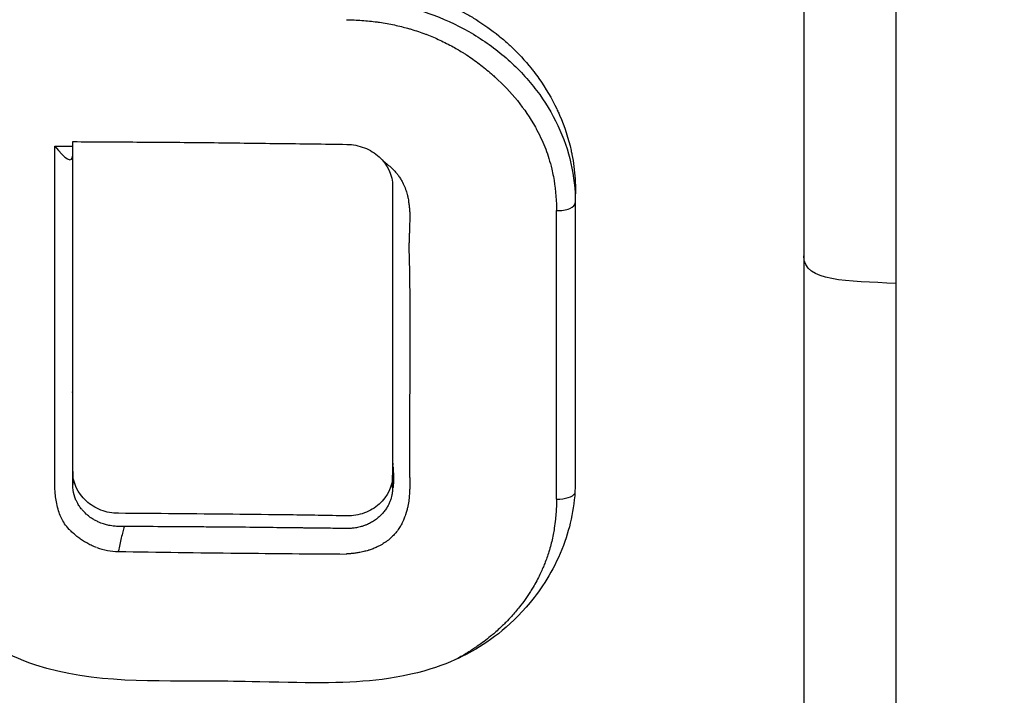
# Model space of a CAD drawing. Header units: millimetres. Extents: x 0 to 4378, y 0 to 2376.
# Tile 632 of 997: x 755 to 766, y 1265 to 1273. Entities that reach past the tile are written whole.
import ezdxf

# ---------------------------------------------------------------- set-up
doc = ezdxf.new("R2010")
doc.units = ezdxf.units.MM
doc.header["$LTSCALE"] = 0.2

# ---------------------------------------------------------------- blocks, each defined once
blk = doc.blocks.new('A$C06b8190f')
for p, q in [((9.222, 777.959), (9.222, 762.544)), ((4.611, 770.975), (4.611, 770.832)), ((6.66, 770.873), (6.66, 767.662)), ((6.66, 770.789), (6.66, 770.789)), ((1.024, 768.661), (1.024, 768.666)), ((1.025, 767.777), (1.025, 767.629)), ((4.611, 767.596), (4.611, 767.737))]:
    blk.add_line(p, q)
for centre, major_axis, ratio, start_param, end_param in [((1.217, 802.995), (66.45, -1), 0.475089, 4.713606, 4.716639), ((5.033, 772.477), (0.611, 1.338), 0.127093, 3.541799, 3.562666), ((6.46, 770.789), (0.2, 0), 0.443947, 4.656822, 6.283185), ((6.409, 717.232), (-0.013, -120.439), 0.000326, 2.001047, 2.030795), ((6.46, 767.55), (0.2, 0), 0.417098, 4.657605, 6.058444), ((3.826, 782.489), (2.393, 15.601), 0.210496, 3.09847, 3.17259), ((1.365, 794.867), (-86.564, 1.587), 0.323181, 1.578689, 1.594223), ((1.365, 794.867), (-86.564, 1.587), 0.323181, 1.594223, 1.608253)]:
    blk.add_ellipse(centre, major_axis=major_axis, ratio=ratio, start_param=start_param, end_param=end_param)
for points, knots in [([(-0.102, 795.575), (-0.079, 795.575), (-0.037, 795.575), (0.055, 795.575), (0.095, 795.575), (0.213, 795.574), (0.292, 795.574), (0.528, 795.572), (0.685, 795.57), (1.158, 795.561), (1.473, 795.552), (2.418, 795.516), (3.047, 795.479), (4.931, 795.333), (6.184, 795.187), (9.917, 794.603), (12.376, 794.021), (15.453, 793.033), (16.132, 792.798), (17.574, 792.263), (18.333, 791.958), (19.949, 791.26), (20.798, 790.864), (22.587, 789.962), (23.526, 789.449), (26.898, 787.454), (29.213, 785.788), (31.93, 783.434), (32.492, 782.923), (33.59, 781.873), (34.125, 781.336), (35.677, 779.702), (36.653, 778.571), (37.789, 777.124), (38.003, 776.844), (38.391, 776.327), (38.563, 776.092), (38.931, 775.582), (39.128, 775.302), (39.418, 774.881), (39.513, 774.742), (39.696, 774.47), (39.789, 774.33), (39.975, 774.047), (40.065, 773.909), (40.243, 773.633), (40.332, 773.493), (40.508, 773.213), (40.596, 773.071), (40.85, 772.657), (41.016, 772.38), (41.252, 771.976), (41.336, 771.831), (41.499, 771.547), (41.579, 771.407), (41.724, 771.149), (41.796, 771.019), (42.041, 770.572), (42.221, 770.232), (42.433, 769.825), (42.501, 769.691), (42.658, 769.384), (42.741, 769.216), (42.872, 768.95), (42.915, 768.861), (43.11, 768.46), (43.265, 768.13), (43.449, 767.728), (43.488, 767.642), (43.566, 767.469), (43.604, 767.383), (43.718, 767.125), (43.794, 766.951), (44.163, 766.092), (44.446, 765.388), (44.849, 764.31), (44.978, 763.95), (45.167, 763.408), (45.229, 763.226), (45.351, 762.86), (45.411, 762.677), (45.499, 762.403), (45.529, 762.311), (45.586, 762.131), (45.614, 762.039), (45.669, 761.86), (45.695, 761.774), (45.749, 761.597), (45.776, 761.507), (45.917, 761.03), (46.015, 760.682), (46.208, 759.958), (46.299, 759.598), (46.43, 759.056), (46.472, 758.876), (46.551, 758.526), (46.591, 758.346), (46.647, 758.08), (46.665, 757.995), (46.749, 757.59), (46.812, 757.262), (47.292, 754.643), (47.676, 751.575), (47.516, 746.29), (47.421, 744.958), (47.143, 742.469), (46.974, 741.313), (46.583, 739.154), (46.371, 738.153), (46.024, 736.722), (45.913, 736.288), (45.688, 735.45), (45.574, 735.046), (44.561, 731.601), (43.392, 728.633), (41.949, 725.65), (41.862, 725.473), (41.612, 724.968), (41.444, 724.637), (41.197, 724.162), (41.122, 724.018), (40.976, 723.74), (40.903, 723.604), (40.566, 722.977), (40.288, 722.475), (39.79, 721.606), (39.574, 721.236), (39.024, 720.318), (38.686, 719.77), (38.168, 718.96), (37.993, 718.69), (37.728, 718.288), (37.639, 718.154), (37.505, 717.953), (37.46, 717.887), (37.393, 717.787), (37.37, 717.753), (37.315, 717.671), (37.29, 717.635), (37.28, 717.62)], [0.000001, 0.000001, 0.000001, 0.000001, 0.007145, 0.007145, 0.012487, 0.012487, 0.023172, 0.023172, 0.044526, 0.044526, 0.087152, 0.087152, 0.172519, 0.172519, 0.343296, 0.343296, 0.684832, 0.684832, 0.782442, 0.782442, 0.893925, 0.893925, 1.020792, 1.020792, 1.165754, 1.165754, 1.5523, 1.5523, 1.656, 1.656, 1.759472, 1.759472, 1.962548, 1.962548, 2.010788, 2.010788, 2.051037, 2.051037, 2.098595, 2.098595, 2.121977, 2.121977, 2.144106, 2.144106, 2.165078, 2.165078, 2.185897, 2.185897, 2.206927, 2.206927, 2.249257, 2.249257, 2.267476, 2.267476, 2.284385, 2.284385, 2.298691, 2.298691, 2.334972, 2.334972, 2.351514, 2.351514, 2.372635, 2.372635, 2.384046, 2.384046, 2.433545, 2.433545, 2.447203, 2.447203, 2.460457, 2.460457, 2.48758, 2.48758, 2.604591, 2.604591, 2.662837, 2.662837, 2.692059, 2.692059, 2.721315, 2.721315, 2.736067, 2.736067, 2.75119, 2.75119, 2.765744, 2.765744, 2.781644, 2.781644, 2.845833, 2.845833, 2.904565, 2.904565, 2.933488, 2.933488, 2.964036, 2.964036, 2.978504, 2.978504, 3.032725, 3.032725, 3.464483, 3.464483, 3.610423, 3.610423, 3.738069, 3.738069, 3.849625, 3.849625, 3.89841, 3.89841, 3.944167, 3.944167, 4.289561, 4.289561, 4.31145, 4.31145, 4.352034, 4.352034, 4.36965, 4.36965, 4.386161, 4.386161, 4.448116, 4.448116, 4.494326, 4.494326, 4.563724, 4.563724, 4.598531, 4.598531, 4.615935, 4.615935, 4.624637, 4.624637, 4.628988, 4.628988, 4.635352, 4.635352, 4.635352, 4.635352]), ([(-0.102, 792.023), (0.126, 792.023), (0.76, 792.024), (2.23, 791.95), (2.812, 791.906), (3.78, 791.811), (4.167, 791.768), (6.086, 791.525), (7.621, 791.246), (10.141, 790.651), (11.142, 790.378), (13.444, 789.661), (14.738, 789.19), (17.695, 787.952), (19.335, 787.141), (23.015, 785.015), (25.007, 783.622), (27.355, 781.651), (27.846, 781.219), (28.801, 780.334), (29.264, 779.884), (29.827, 779.309), (29.938, 779.195), (30.165, 778.957), (30.28, 778.835), (30.504, 778.595), (30.615, 778.475), (30.938, 778.12), (31.148, 777.884), (31.561, 777.407), (31.765, 777.167), (32.071, 776.795), (32.177, 776.665), (32.385, 776.406), (32.488, 776.276), (32.798, 775.882), (33.003, 775.613), (33.402, 775.078), (33.598, 774.809), (33.963, 774.292), (34.132, 774.046), (34.385, 773.668), (34.468, 773.543), (34.735, 773.134), (34.909, 772.859), (35.251, 772.304), (35.419, 772.024), (35.746, 771.464), (35.904, 771.184), (36.218, 770.614), (36.361, 770.345), (36.581, 769.92), (36.658, 769.768), (36.797, 769.491), (36.86, 769.362), (36.991, 769.094), (37.059, 768.951), (37.26, 768.522), (37.389, 768.239), (37.639, 767.671), (37.759, 767.387), (37.995, 766.812), (38.109, 766.523), (38.329, 765.948), (38.435, 765.657), (38.64, 765.076), (38.738, 764.787), (38.927, 764.206), (39.025, 763.891), (39.161, 763.431), (39.203, 763.286), (39.282, 763.01), (39.321, 762.867), (39.659, 761.62), (39.907, 760.499), (40.187, 758.873), (40.262, 758.378), (40.387, 757.415), (40.439, 756.948), (40.521, 756.041), (40.553, 755.602), (40.588, 754.96), (40.597, 754.753), (40.613, 754.344), (40.618, 754.144), (40.626, 753.753), (40.629, 753.559), (40.631, 752.991), (40.626, 752.609), (40.607, 751.895), (40.593, 751.542), (40.555, 750.858), (40.531, 750.527), (40.491, 750.046), (40.477, 749.892), (40.433, 749.439), (40.401, 749.143), (40.331, 748.571), (40.294, 748.29), (40.178, 747.491), (40.091, 746.97), (39.821, 745.543), (39.615, 744.643), (39.015, 742.412), (38.58, 741.092), (37.815, 739.152), (37.542, 738.512), (37.105, 737.563), (36.955, 737.248), (36.723, 736.78), (36.645, 736.624), (36.526, 736.391), (36.486, 736.314), (36.425, 736.198), (36.405, 736.159), (36.364, 736.082), (36.344, 736.044), (36.324, 736.005)], [0.000002, 0.000002, 0.000002, 0.000002, 0.068396, 0.068396, 0.113225, 0.113225, 0.143068, 0.143068, 0.261804, 0.261804, 0.340398, 0.340398, 0.445112, 0.445112, 0.58476, 0.58476, 0.770646, 0.770646, 0.820914, 0.820914, 0.870505, 0.870505, 0.882769, 0.882769, 0.895757, 0.895757, 0.908699, 0.908699, 0.933689, 0.933689, 0.958342, 0.958342, 0.971541, 0.971541, 0.985008, 0.985008, 1.012116, 1.012116, 1.039467, 1.039467, 1.064342, 1.064342, 1.077017, 1.077017, 1.103525, 1.103525, 1.129763, 1.129763, 1.156377, 1.156377, 1.183318, 1.183318, 1.195097, 1.195097, 1.205034, 1.205034, 1.215755, 1.215755, 1.236325, 1.236325, 1.256757, 1.256757, 1.277456, 1.277456, 1.298369, 1.298369, 1.31914, 1.31914, 1.338917, 1.338917, 1.348349, 1.348349, 1.358318, 1.358318, 1.436393, 1.436393, 1.470506, 1.470506, 1.502489, 1.502489, 1.53257, 1.53257, 1.546517, 1.546517, 1.559977, 1.559977, 1.573067, 1.573067, 1.598315, 1.598315, 1.621948, 1.621948, 1.64382, 1.64382, 1.654133, 1.654133, 1.674222, 1.674222, 1.692702, 1.692702, 1.72678, 1.72678, 1.786154, 1.786154, 1.875164, 1.875164, 1.919672, 1.919672, 1.941935, 1.941935, 1.953066, 1.953066, 1.958631, 1.958631, 1.961414, 1.961414, 1.964192, 1.964192, 1.964192, 1.964192]), ([(-0.102, 788.899), (-0.073, 788.899), (-0.05, 788.899), (0.001, 788.899), (0.027, 788.899), (0.104, 788.899), (0.156, 788.899), (0.311, 788.898), (0.414, 788.896), (0.728, 788.891), (0.937, 788.885), (1.592, 788.861), (2.038, 788.836), (3.597, 788.718), (4.724, 788.578), (7.384, 788.135), (8.926, 787.786), (11.398, 787.083), (12.352, 786.775), (14.431, 786.022), (15.551, 785.562), (17.307, 784.751), (17.96, 784.43), (19.399, 783.673), (20.182, 783.229), (21.981, 782.128), (22.985, 781.452), (24.768, 780.129), (25.556, 779.496), (27.169, 778.096), (27.985, 777.323), (29.629, 775.624), (30.447, 774.693), (31.974, 772.772), (32.685, 771.783), (34.002, 769.745), (34.609, 768.694), (35.701, 766.559), (36.188, 765.477), (37.052, 763.267), (37.429, 762.139), (39.032, 756.384), (39.351, 751.603), (38.529, 745.767), (38.323, 744.68), (37.68, 741.985), (37.179, 740.391), (36.257, 738.055), (35.922, 737.286), (35.195, 735.769), (34.804, 735.021), (34.388, 734.286)], [0.000001, 0.000001, 0.000001, 0.000001, 0.008819, 0.008819, 0.017845, 0.017845, 0.035907, 0.035907, 0.072142, 0.072142, 0.145603, 0.145603, 0.301293, 0.301293, 0.697737, 0.697737, 1.249707, 1.249707, 1.602664, 1.602664, 2.030274, 2.030274, 2.287608, 2.287608, 2.606643, 2.606643, 3.037233, 3.037233, 3.398935, 3.398935, 3.802667, 3.802667, 4.249499, 4.249499, 4.690315, 4.690315, 5.13136, 5.13136, 5.56388, 5.56388, 5.998967, 5.998967, 7.754062, 7.754062, 8.158838, 8.158838, 8.768034, 8.768034, 9.073949, 9.073949, 9.380631, 9.380631, 9.380631, 9.380631]), ([(9.822, 778.612), (9.842, 778.591), (9.862, 778.57), (9.915, 778.51), (9.947, 778.471), (10.006, 778.39), (10.033, 778.348), (10.07, 778.285), (10.082, 778.263), (10.105, 778.22), (10.116, 778.198), (10.167, 778.088), (10.198, 777.996), (10.23, 777.857), (10.239, 777.811), (10.247, 777.741), (10.249, 777.717), (10.253, 777.67), (10.253, 777.647), (10.254, 777.6), (10.254, 777.577), (10.254, 777.53), (10.254, 777.506), (10.254, 777.436), (10.254, 777.389), (10.254, 777.155), (10.254, 776.967), (10.254, 776.026), (10.254, 775.268), (10.254, 772.983), (10.254, 771.441), (10.254, 769.882)], [-0.1447486, -0.1447486, -0.1447486, -0.1447486, -0.1434058, -0.1434058, -0.1410549, -0.1410549, -0.138704, -0.138704, -0.1375285, -0.1375285, -0.1363531, -0.1363531, -0.1316512, -0.1316512, -0.1293003, -0.1293003, -0.1281249, -0.1281249, -0.1269494, -0.1269494, -0.125774, -0.125774, -0.1245985, -0.1245985, -0.1222476, -0.1222476, -0.1128439, -0.1128439, -0.0752293, -0.0752293, 0, 0, 0, 0]), ([(4.109, 773.267), (4.205, 773.266), (4.302, 773.259), (4.398, 773.248), (4.47, 773.239), (4.543, 773.227), (4.615, 773.213), (4.624, 773.211), (4.633, 773.209), (4.642, 773.207), (4.749, 773.185), (4.854, 773.156), (4.957, 773.121), (5.005, 773.105), (5.053, 773.087), (5.101, 773.068), (5.118, 773.062), (5.135, 773.055), (5.151, 773.048), (5.25, 773.006), (5.345, 772.959), (5.437, 772.908), (5.475, 772.887), (5.511, 772.865), (5.547, 772.842), (5.636, 772.786), (5.722, 772.726), (5.802, 772.66), (5.837, 772.632), (5.87, 772.604), (5.903, 772.574), (5.915, 772.564), (5.926, 772.553), (5.937, 772.543), (6.019, 772.466), (6.096, 772.383), (6.165, 772.297), (6.175, 772.284), (6.185, 772.272), (6.195, 772.259), (6.215, 772.233), (6.234, 772.207), (6.253, 772.18), (6.33, 772.072), (6.396, 771.958), (6.452, 771.84), (6.456, 771.832), (6.46, 771.824), (6.463, 771.816), (6.471, 771.801), (6.478, 771.785), (6.484, 771.77), (6.54, 771.642), (6.583, 771.51), (6.613, 771.376), (6.614, 771.368), (6.616, 771.361), (6.618, 771.353), (6.619, 771.345), (6.621, 771.337), (6.623, 771.329), (6.64, 771.239), (6.652, 771.149), (6.658, 771.058), (6.662, 770.996), (6.663, 770.935), (6.66, 770.873)], [-0.4066496, -0.4066496, -0.4066496, -0.4066496, -0.3777807, -0.3777807, -0.3777807, -0.3558558, -0.3558558, -0.3558558, -0.3530901, -0.3530901, -0.3530901, -0.3204985, -0.3204985, -0.3204985, -0.3051435, -0.3051435, -0.3051435, -0.2996138, -0.2996138, -0.2996138, -0.2674218, -0.2674218, -0.2674218, -0.2544216, -0.2544216, -0.2544216, -0.2222215, -0.2222215, -0.2222215, -0.2084882, -0.2084882, -0.2084882, -0.2036806, -0.2036806, -0.2036806, -0.1684318, -0.1684318, -0.1684318, -0.1633487, -0.1633487, -0.1633487, -0.1528703, -0.1528703, -0.1528703, -0.1103376, -0.1103376, -0.1103376, -0.1075118, -0.1075118, -0.1075118, -0.1019561, -0.1019561, -0.1019561, -0.0563857, -0.0563857, -0.0563857, -0.053792, -0.053792, -0.053792, -0.0510136, -0.0510136, -0.0510136, -0.0206896, -0.0206896, -0.0206896, 0, 0, 0, 0]), ([(4.099, 773.074), (4.266, 773.072), (4.433, 773.056), (4.76, 772.994), (4.921, 772.949), (5.23, 772.832), (5.378, 772.761), (5.657, 772.594), (5.787, 772.498), (6.025, 772.287), (6.132, 772.171), (6.32, 771.924), (6.4, 771.792), (6.529, 771.518), (6.579, 771.375), (6.644, 771.085), (6.66, 770.937), (6.66, 770.789)], [0, 0, 0, 0, 0.125, 0.125, 0.25, 0.25, 0.375, 0.375, 0.5, 0.5, 0.625, 0.625, 0.75, 0.75, 0.875, 0.875, 0.9999778, 0.9999778, 0.9999778, 0.9999778]), ([(4.094, 772.841), (4.153, 772.84), (4.21, 772.837), (4.267, 772.833), (4.325, 772.829), (4.381, 772.823), (4.437, 772.815), (4.446, 772.814), (4.455, 772.813), (4.464, 772.812), (4.493, 772.807), (4.521, 772.803), (4.549, 772.798), (4.604, 772.788), (4.659, 772.776), (4.712, 772.763), (4.735, 772.757), (4.757, 772.752), (4.779, 772.745), (4.793, 772.742), (4.807, 772.738), (4.82, 772.734), (4.874, 772.717), (4.927, 772.7), (4.98, 772.68), (4.985, 772.678), (4.991, 772.676), (4.997, 772.673), (5.045, 772.655), (5.094, 772.634), (5.141, 772.612), (5.192, 772.589), (5.242, 772.563), (5.292, 772.536), (5.33, 772.514), (5.368, 772.491), (5.406, 772.468), (5.418, 772.46), (5.429, 772.453), (5.44, 772.446), (5.489, 772.414), (5.536, 772.381), (5.583, 772.345), (5.629, 772.31), (5.675, 772.273), (5.72, 772.233), (5.731, 772.223), (5.743, 772.213), (5.755, 772.202), (5.757, 772.2), (5.759, 772.198), (5.762, 772.196)], [-1, -1, -1, -1, -0.9548587, -0.9548587, -0.9548587, -0.909342, -0.909342, -0.909342, -0.9019672, -0.9019672, -0.9019672, -0.8786566, -0.8786566, -0.8786566, -0.8327591, -0.8327591, -0.8327591, -0.8133945, -0.8133945, -0.8133945, -0.8014754, -0.8014754, -0.8014754, -0.7543444, -0.7543444, -0.7543444, -0.7492146, -0.7492146, -0.7492146, -0.7049406, -0.7049406, -0.7049406, -0.6573483, -0.6573483, -0.6573483, -0.6200509, -0.6200509, -0.6200509, -0.6086504, -0.6086504, -0.6086504, -0.5605604, -0.5605604, -0.5605604, -0.5124703, -0.5124703, -0.5124703, -0.5, -0.5, -0.5, -0.4973896, -0.4973896, -0.4973896, -0.4973896]), ([(5.762, 772.196), (5.853, 772.113), (5.936, 772.025), (6.087, 771.839), (6.154, 771.74), (6.218, 771.625), (6.224, 771.614), (6.23, 771.603), (6.268, 771.531), (6.302, 771.459), (6.329, 771.389), (6.354, 771.324), (6.376, 771.25), (6.402, 771.14), (6.408, 771.112), (6.414, 771.083), (6.436, 770.969), (6.448, 770.851), (6.449, 770.718), (6.449, 770.709), (6.449, 770.7)], [-0.4973896, -0.4973896, -0.4973896, -0.4973896, -0.398539, -0.398539, -0.2962908, -0.2962908, -0.2857143, -0.2857143, -0.2857143, -0.2, -0.2, -0.2, -0.1352784, -0.1352784, -0.1142857, -0.1142857, -0.1142857, -0.0077024, -0.0077024, 0, 0, 0, 0]), ([(6.66, 767.693), (6.662, 767.437), (6.618, 767.205), (6.455, 766.744), (6.327, 766.529), (5.967, 766.062), (5.71, 765.88), (5.335, 765.667), (5.044, 765.528), (4.188, 765.4), (3.817, 765.404), (2.93, 765.422), (2.821, 765.425), (1.949, 765.434), (1.263, 765.393), (0.239, 765.728), (-0.009, 765.896), (-0.415, 766.233), (-0.605, 766.458), (-0.874, 766.951), (-0.993, 767.246), (-1.037, 767.866), (-1.027, 768.413), (-1.03, 769.523), (-1.029, 770.502), (-1.025, 771.474)], [-1.054406, -1.054406, -1.054406, -1.054406, -1.0096, -1.0096, -0.956824, -0.956824, -0.861721, -0.861721, -0.782798, -0.782798, -0.720908, -0.720908, -0.689626, -0.689626, -0.574694, -0.574694, -0.508816, -0.508816, -0.42966, -0.42966, -0.367419, -0.367419, -0.326249, -0.326249, -0.000001, -0.000001, -0.000001, -0.000001]), ([(0.825, 768.801), (0.825, 768.879), (0.825, 768.961), (0.824, 769.048), (0.824, 769.283), (0.824, 769.535), (0.823, 770.069), (0.823, 770.35), (0.823, 770.895), (0.823, 771.155), (0.823, 771.424)], [0.4692144, 0.4692144, 0.4692144, 0.4692144, 0.5, 0.5, 0.5, 0.6769197, 0.6769197, 0.8528705, 0.8528705, 1, 1, 1, 1]), ([(4.611, 767.737), (4.611, 767.613), (4.558, 767.497), (4.414, 767.368), (4.357, 767.334), (4.233, 767.289), (4.166, 767.278), (3.992, 767.281), (3.885, 767.283), (3.672, 767.286), (3.565, 767.288), (3.245, 767.292), (3.032, 767.294), (2.605, 767.299), (2.391, 767.301), (1.964, 767.305), (1.751, 767.306), (1.47, 767.308), (1.403, 767.32), (1.279, 767.368), (1.222, 767.403), (1.078, 767.535), (1.025, 767.653), (1.025, 767.854), (1.025, 767.932), (1.025, 768.087), (1.025, 768.165), (1.025, 768.397), (1.025, 768.552), (1.025, 769.016), (1.025, 769.325), (1.025, 769.941), (1.025, 770.248), (1.025, 770.709), (1.025, 770.862), (1.025, 771.168), (1.025, 771.321), (1.025, 771.474)], [0, 0, 0, 0, 0.049586, 0.049586, 0.074046, 0.074046, 0.09857, 0.09857, 0.137167, 0.137167, 0.175764, 0.175764, 0.252958, 0.252958, 0.330152, 0.330152, 0.407345, 0.407345, 0.43188, 0.43188, 0.45635, 0.45635, 0.505944, 0.505944, 0.536823, 0.536823, 0.567702, 0.567702, 0.629461, 0.629461, 0.752975, 0.752975, 0.876487, 0.876487, 0.938244, 0.938244, 1, 1, 1, 1]), ([(1.025, 771.474), (1.281, 771.473), (1.537, 771.471), (2.05, 771.468), (2.306, 771.466), (2.818, 771.46), (3.074, 771.457), (3.459, 771.452), (3.587, 771.451), (3.843, 771.447), (3.971, 771.445), (4.166, 771.442), (4.233, 771.429), (4.357, 771.381), (4.414, 771.346), (4.558, 771.215), (4.611, 771.098), (4.611, 770.707), (4.611, 770.439), (4.611, 769.901), (4.611, 769.632), (4.611, 769.092), (4.611, 768.822), (4.611, 768.416), (4.611, 768.28), (4.611, 768.077), (4.611, 768.009), (4.611, 767.873), (4.611, 767.805), (4.611, 767.737)], [0, 0, 0, 0, 0.102758, 0.102758, 0.205514, 0.205514, 0.30827, 0.30827, 0.359648, 0.359648, 0.411026, 0.411026, 0.438236, 0.438236, 0.465377, 0.465377, 0.5204, 0.5204, 0.640302, 0.640302, 0.760202, 0.760202, 0.880101, 0.880101, 0.94005, 0.94005, 0.970025, 0.970025, 1, 1, 1, 1]), ([(4.545, 771.224), (4.551, 771.22), (4.558, 771.215), (4.566, 771.208), (4.575, 771.202), (4.584, 771.194), (4.594, 771.185), (4.605, 771.175), (4.616, 771.164), (4.628, 771.151), (4.634, 771.146), (4.64, 771.139), (4.645, 771.133), (4.647, 771.13), (4.65, 771.128), (4.652, 771.125), (4.659, 771.116), (4.666, 771.108), (4.672, 771.1), (4.676, 771.095), (4.679, 771.09), (4.683, 771.085), (4.692, 771.071), (4.7, 771.059), (4.707, 771.046), (4.715, 771.034), (4.721, 771.021), (4.727, 771.01), (4.728, 771.007), (4.73, 771.004), (4.731, 771.001), (4.74, 770.983), (4.749, 770.962), (4.757, 770.938), (4.764, 770.92), (4.77, 770.901), (4.775, 770.88), (4.777, 770.875), (4.778, 770.87), (4.779, 770.865), (4.781, 770.858), (4.782, 770.854), (4.783, 770.849), (4.784, 770.843), (4.786, 770.835), (4.788, 770.823), (4.788, 770.819), (4.789, 770.815), (4.789, 770.811), (4.791, 770.801), (4.792, 770.792), (4.793, 770.784), (4.794, 770.779), (4.795, 770.774), (4.795, 770.77), (4.796, 770.767), (4.796, 770.763), (4.796, 770.761), (4.798, 770.748), (4.799, 770.733), (4.801, 770.716), (4.801, 770.708), (4.802, 770.702), (4.802, 770.697), (4.803, 770.691), (4.803, 770.688), (4.803, 770.686), (4.803, 770.682), (4.803, 770.669), (4.803, 770.66), (4.803, 770.657), (4.804, 770.655), (4.804, 770.653), (4.804, 770.641), (4.804, 770.629), (4.804, 770.616), (4.803, 770.61), (4.803, 770.603), (4.803, 770.595), (4.803, 770.589), (4.803, 770.584), (4.803, 770.579), (4.803, 770.564), (4.802, 770.551), (4.802, 770.54), (4.802, 770.533), (4.802, 770.526), (4.801, 770.518), (4.801, 770.502), (4.8, 770.482), (4.8, 770.463), (4.799, 770.448), (4.799, 770.433), (4.798, 770.417), (4.798, 770.411), (4.797, 770.404), (4.797, 770.4), (4.797, 770.388), (4.796, 770.377), (4.796, 770.365), (4.796, 770.358), (4.796, 770.35), (4.796, 770.341), (4.795, 770.337), (4.795, 770.334), (4.795, 770.33), (4.795, 770.318), (4.795, 770.307), (4.795, 770.298), (4.795, 770.293), (4.795, 770.288), (4.795, 770.285), (4.795, 770.275), (4.795, 770.269), (4.795, 770.265), (4.795, 770.262), (4.795, 770.242), (4.795, 770.229), (4.796, 770.222), (4.796, 770.216), (4.796, 770.21), (4.796, 770.196), (4.796, 770.186), (4.797, 770.178), (4.797, 770.173), (4.797, 770.165), (4.797, 770.158), (4.797, 770.149), (4.798, 770.141), (4.798, 770.133), (4.798, 770.124), (4.798, 770.118), (4.799, 770.111), (4.799, 770.107), (4.799, 770.102), (4.799, 770.093), (4.8, 770.068), (4.801, 770.045), (4.801, 770.023), (4.802, 770.001), (4.802, 769.98), (4.802, 769.962), (4.802, 769.941), (4.802, 769.924), (4.802, 769.909), (4.802, 769.893), (4.802, 769.881), (4.802, 769.872), (4.802, 769.865), (4.802, 769.86), (4.802, 769.854), (4.802, 769.848), (4.802, 769.838), (4.803, 769.818), (4.803, 769.814), (4.803, 769.81), (4.803, 769.806)], [-0.9999938, -0.9999938, -0.9999938, -0.9999938, -0.9920747, -0.9920747, -0.9920747, -0.9837793, -0.9837793, -0.9837793, -0.9747079, -0.9747079, -0.9747079, -0.9704227, -0.9704227, -0.9704227, -0.96875, -0.96875, -0.96875, -0.963008, -0.963008, -0.963008, -0.959454, -0.959454, -0.959454, -0.9498897, -0.9498897, -0.9498897, -0.9399047, -0.9399047, -0.9399047, -0.9375, -0.9375, -0.9375, -0.921875, -0.921875, -0.921875, -0.9106127, -0.9106127, -0.9106127, -0.9077258, -0.9077258, -0.9077258, -0.9039858, -0.9039858, -0.9039858, -0.8998891, -0.8998891, -0.8998891, -0.8984375, -0.8984375, -0.8984375, -0.8944382, -0.8944382, -0.8944382, -0.892239, -0.892239, -0.892239, -0.890625, -0.890625, -0.890625, -0.8828125, -0.8828125, -0.8828125, -0.8793477, -0.8793477, -0.8793477, -0.875, -0.875, -0.875, -0.8665017, -0.8665017, -0.8665017, -0.8643626, -0.8643626, -0.8643626, -0.8541667, -0.8541667, -0.8541667, -0.8498835, -0.8498835, -0.8498835, -0.8470037, -0.8470037, -0.8470037, -0.8389123, -0.8389123, -0.8389123, -0.8339171, -0.8339171, -0.8339171, -0.8238038, -0.8238038, -0.8238038, -0.8159057, -0.8159057, -0.8159057, -0.8125, -0.8125, -0.8125, -0.803915, -0.803915, -0.803915, -0.7986679, -0.7986679, -0.7986679, -0.796875, -0.796875, -0.796875, -0.7916024, -0.7916024, -0.7916024, -0.7889036, -0.7889036, -0.7889036, -0.7826668, -0.7826668, -0.7826668, -0.7768367, -0.7768367, -0.7768367, -0.7738693, -0.7738693, -0.7738693, -0.7670001, -0.7670001, -0.7670001, -0.7626772, -0.7626772, -0.7626772, -0.7578125, -0.7578125, -0.7578125, -0.7518798, -0.7518798, -0.7518798, -0.7476756, -0.7476756, -0.7476756, -0.7358512, -0.7358512, -0.7358512, -0.7231729, -0.7231729, -0.7231729, -0.7087292, -0.7087292, -0.7087292, -0.6928952, -0.6928952, -0.6928952, -0.6791943, -0.6791943, -0.6791943, -0.6677223, -0.6677223, -0.6677223, -0.6654434, -0.6654434, -0.6654434, -0.6654434]), ([(10.254, 769.882), (10.254, 768.594), (10.254, 767.295), (10.254, 765.985), (10.254, 765.773), (10.254, 765.577), (10.254, 765.365), (10.254, 765.333), (10.254, 765.128), (10.253, 764.973), (10.253, 764.706), (10.253, 764.592), (10.252, 764.492), (10.252, 764.31), (10.251, 764.145), (10.251, 763.848), (10.251, 763.717), (10.251, 763.488), (10.251, 763.39), (10.252, 763.276), (10.252, 763.245), (10.252, 763.217), (10.253, 763.131), (10.254, 763.05), (10.256, 762.973), (10.256, 762.97), (10.256, 762.967), (10.256, 762.948), (10.257, 762.913), (10.261, 762.81), (10.263, 762.743), (10.267, 762.648), (10.267, 762.637), (10.267, 762.621), (10.268, 762.616), (10.268, 762.611), (10.271, 762.523), (10.273, 762.446), (10.273, 762.349), (10.272, 762.32), (10.272, 762.294), (10.271, 762.28), (10.271, 762.261), (10.269, 762.225), (10.268, 762.212), (10.267, 762.188), (10.266, 762.177), (10.265, 762.157), (10.264, 762.148), (10.263, 762.139), (10.262, 762.125), (10.261, 762.11), (10.255, 762.058), (10.25, 762.02), (10.244, 761.98), (10.241, 761.962), (10.238, 761.942), (10.23, 761.898), (10.225, 761.875), (10.217, 761.838), (10.214, 761.825), (10.205, 761.786), (10.197, 761.759), (10.181, 761.703), (10.172, 761.674), (10.161, 761.644), (10.151, 761.614), (10.14, 761.588), (10.126, 761.553), (10.122, 761.543), (10.112, 761.522), (10.107, 761.511), (10.097, 761.489), (10.091, 761.478), (10.077, 761.449), (10.068, 761.433), (10.057, 761.413), (10.054, 761.408), (10.043, 761.388), (10.036, 761.376), (10.024, 761.356), (10.019, 761.348), (10.015, 761.342), (10.001, 761.321), (9.987, 761.299), (9.95, 761.248), (9.926, 761.217), (9.876, 761.157), (9.849, 761.128), (9.815, 761.095), (9.811, 761.09), (9.806, 761.085), (9.795, 761.075), (9.785, 761.065), (9.753, 761.036), (9.733, 761.019), (9.694, 760.987), (9.676, 760.973), (9.642, 760.947), (9.626, 760.935), (9.597, 760.915), (9.584, 760.907), (9.561, 760.892), (9.551, 760.886), (9.54, 760.878), (9.537, 760.876), (9.534, 760.875)], [-1, -1, -1, -1, -0.5714286, -0.5714286, -0.5714286, -0.5255574, -0.5255574, -0.517013, -0.517013, -0.4712009, -0.4712009, -0.4285714, -0.4285714, -0.4285714, -0.3868059, -0.3868059, -0.3450253, -0.3450253, -0.3032608, -0.3032608, -0.2857143, -0.2857143, -0.2857143, -0.2513176, -0.2513176, -0.25, -0.25, -0.25, -0.2337562, -0.2337562, -0.2172936, -0.2172936, -0.2152452, -0.2152452, -0.2142857, -0.2142857, -0.2142857, -0.1903263, -0.1903263, -0.1785714, -0.1785714, -0.1785714, -0.170079, -0.170079, -0.1658975, -0.1658975, -0.16301, -0.16301, -0.1607143, -0.1607143, -0.1607143, -0.15572, -0.15572, -0.1428571, -0.1428571, -0.1428571, -0.1345003, -0.1345003, -0.1263958, -0.1263958, -0.1223688, -0.1223688, -0.1146267, -0.1146267, -0.1071429, -0.1071429, -0.1071429, -0.1010737, -0.1010737, -0.0986615, -0.0986615, -0.0956016, -0.0956016, -0.0922441, -0.0922441, -0.0863776, -0.0863776, -0.0841138, -0.0841138, -0.0777712, -0.0777712, -0.0714286, -0.0714286, -0.0714286, -0.0625785, -0.0625785, -0.0498607, -0.0498607, -0.0377346, -0.0377346, -0.0357143, -0.0357143, -0.0357143, -0.0328765, -0.0328765, -0.0268637, -0.0268637, -0.0209459, -0.0209459, -0.0148784, -0.0148784, -0.0087709, -0.0087709, -0.0026649, -0.0026649, 0, 0, 0, 0]), ([(4.803, 769.806), (4.803, 769.737), (4.803, 769.667), (4.803, 769.596), (4.803, 769.546), (4.803, 769.496), (4.803, 769.449), (4.803, 769.355), (4.803, 769.262), (4.803, 769.17), (4.803, 769.147), (4.803, 769.124), (4.803, 769.102), (4.803, 769.078), (4.803, 769.054), (4.803, 769.03), (4.803, 769.002), (4.803, 768.975), (4.803, 768.954), (4.803, 768.919), (4.803, 768.883), (4.803, 768.842), (4.803, 768.826), (4.803, 768.809), (4.803, 768.791), (4.803, 768.752), (4.803, 768.709), (4.803, 768.661), (4.803, 768.618), (4.802, 768.572), (4.802, 768.523), (4.802, 768.505), (4.802, 768.487), (4.802, 768.469), (4.802, 768.429), (4.802, 768.388), (4.802, 768.345), (4.802, 768.318), (4.802, 768.29), (4.802, 768.267), (4.802, 768.262), (4.802, 768.258), (4.802, 768.254), (4.802, 768.207), (4.802, 768.171), (4.802, 768.137), (4.802, 768.133), (4.802, 768.128), (4.802, 768.124), (4.802, 768.081), (4.802, 768.043), (4.802, 768.007), (4.802, 767.999), (4.802, 767.99), (4.802, 767.98), (4.802, 767.971), (4.802, 767.961), (4.802, 767.951), (4.802, 767.933), (4.801, 767.916), (4.801, 767.9), (4.801, 767.885), (4.801, 767.871), (4.801, 767.858), (4.801, 767.845), (4.801, 767.832), (4.802, 767.821), (4.802, 767.809), (4.802, 767.798), (4.802, 767.789), (4.802, 767.786), (4.802, 767.783), (4.802, 767.779), (4.802, 767.772), (4.802, 767.762), (4.802, 767.75), (4.802, 767.737), (4.803, 767.723), (4.803, 767.706), (4.803, 767.693), (4.803, 767.679), (4.803, 767.663), (4.803, 767.655), (4.803, 767.646), (4.803, 767.638), (4.803, 767.617), (4.803, 767.599), (4.803, 767.582), (4.802, 767.575), (4.802, 767.568), (4.802, 767.562), (4.801, 767.542), (4.8, 767.525), (4.799, 767.509), (4.799, 767.504), (4.798, 767.5), (4.798, 767.496), (4.797, 767.49), (4.797, 767.483), (4.796, 767.476), (4.795, 767.466), (4.794, 767.455), (4.792, 767.442), (4.79, 767.432), (4.788, 767.421), (4.786, 767.408), (4.784, 767.396), (4.782, 767.384), (4.778, 767.37), (4.777, 767.364), (4.776, 767.358), (4.774, 767.352), (4.77, 767.335), (4.765, 767.319), (4.761, 767.305), (4.759, 767.302), (4.758, 767.298), (4.757, 767.295), (4.75, 767.274), (4.743, 767.256), (4.737, 767.241), (4.732, 767.228), (4.726, 767.217), (4.722, 767.207), (4.718, 767.198), (4.71, 767.183), (4.703, 767.169), (4.699, 767.162), (4.695, 767.155), (4.69, 767.148), (4.68, 767.132), (4.669, 767.117), (4.657, 767.101), (4.652, 767.094), (4.646, 767.087), (4.64, 767.081), (4.628, 767.066), (4.615, 767.053), (4.601, 767.04), (4.598, 767.037), (4.594, 767.034), (4.591, 767.031), (4.574, 767.015), (4.556, 767.001), (4.538, 766.989), (4.535, 766.986), (4.532, 766.984), (4.53, 766.983), (4.526, 766.98), (4.523, 766.978), (4.518, 766.975), (4.512, 766.971), (4.503, 766.965), (4.493, 766.959), (4.485, 766.955), (4.476, 766.95), (4.466, 766.944), (4.457, 766.94), (4.448, 766.936), (4.439, 766.931)], [-0.6654434, -0.6654434, -0.6654434, -0.6654434, -0.6271703, -0.6271703, -0.6271703, -0.6, -0.6, -0.6, -0.5447731, -0.5447731, -0.5447731, -0.5311706, -0.5311706, -0.5311706, -0.5167154, -0.5167154, -0.5167154, -0.5, -0.5, -0.5, -0.4704876, -0.4704876, -0.4704876, -0.4590249, -0.4590249, -0.4590249, -0.4341154, -0.4341154, -0.4341154, -0.4119714, -0.4119714, -0.4119714, -0.404157, -0.404157, -0.404157, -0.3874849, -0.3874849, -0.3874849, -0.377118, -0.377118, -0.377118, -0.375, -0.375, -0.375, -0.3520968, -0.3520968, -0.3520968, -0.3490387, -0.3490387, -0.3490387, -0.3196926, -0.3196926, -0.3196926, -0.3125, -0.3125, -0.3125, -0.3060407, -0.3060407, -0.3060407, -0.2940726, -0.2940726, -0.2940726, -0.2824951, -0.2824951, -0.2824951, -0.2700207, -0.2700207, -0.2700207, -0.2555726, -0.2555726, -0.2555726, -0.25, -0.25, -0.25, -0.2407662, -0.2407662, -0.2407662, -0.2308307, -0.2308307, -0.2308307, -0.2230224, -0.2230224, -0.2230224, -0.21875, -0.21875, -0.21875, -0.2082387, -0.2082387, -0.2082387, -0.203867, -0.203867, -0.203867, -0.1912841, -0.1912841, -0.1912841, -0.1875, -0.1875, -0.1875, -0.1808453, -0.1808453, -0.1808453, -0.1724384, -0.1724384, -0.1724384, -0.1655582, -0.1655582, -0.1655582, -0.1591302, -0.1591302, -0.1591302, -0.15625, -0.15625, -0.15625, -0.1488728, -0.1488728, -0.1488728, -0.1470829, -0.1470829, -0.1470829, -0.1360415, -0.1360415, -0.1360415, -0.1268128, -0.1268128, -0.1268128, -0.1179501, -0.1179501, -0.1179501, -0.1132064, -0.1132064, -0.1132064, -0.1029257, -0.1029257, -0.1029257, -0.0982143, -0.0982143, -0.0982143, -0.0881688, -0.0881688, -0.0881688, -0.0857427, -0.0857427, -0.0857427, -0.0734364, -0.0734364, -0.0734364, -0.0714286, -0.0714286, -0.0714286, -0.0677079, -0.0677079, -0.0677079, -0.0617599, -0.0617599, -0.0617599, -0.0572565, -0.0572565, -0.0572565, -0.0535714, -0.0535714, -0.0535714, -0.0535714]), ([(0.986, 767.128), (0.946, 767.17), (0.917, 767.212), (0.897, 767.254), (0.879, 767.292), (0.863, 767.34), (0.85, 767.397), (0.838, 767.449), (0.83, 767.5), (0.826, 767.55), (0.823, 767.597), (0.822, 767.647), (0.823, 767.7), (0.824, 767.756), (0.825, 767.806), (0.825, 767.85), (0.825, 767.872), (0.825, 767.91), (0.825, 768.021), (0.825, 768.094), (0.825, 768.272), (0.825, 768.378), (0.825, 768.592), (0.825, 768.692), (0.825, 768.801)], [0.09375, 0.09375, 0.09375, 0.09375, 0.125, 0.125, 0.125, 0.15625, 0.15625, 0.15625, 0.1875, 0.1875, 0.1875, 0.21875, 0.21875, 0.21875, 0.25, 0.25, 0.25, 0.3085908, 0.3085908, 0.3671758, 0.3671758, 0.4257443, 0.4257443, 0.4692144, 0.4692144, 0.4692144, 0.4692144]), ([(1.024, 768.661), (1.024, 768.659), (1.024, 768.665), (1.024, 768.667), (1.024, 768.668), (1.024, 768.668), (1.024, 768.668), (1.024, 768.668)], [0.296552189, 0.296552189, 0.296552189, 0.296552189, 0.2971711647, 0.2971711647, 0.2972356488, 0.2972356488, 0.2972517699, 0.2972517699, 0.2972517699, 0.2972517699]), ([(1.12, 767.359), (1.115, 767.365), (1.11, 767.372), (1.106, 767.378), (1.101, 767.384), (1.097, 767.391), (1.093, 767.397), (1.088, 767.404), (1.084, 767.411), (1.081, 767.417), (1.078, 767.422), (1.076, 767.426), (1.073, 767.431), (1.068, 767.441), (1.063, 767.452), (1.057, 767.465), (1.046, 767.493), (1.034, 767.536), (1.029, 767.568), (1.029, 767.571), (1.028, 767.574), (1.028, 767.576), (1.025, 767.599), (1.025, 767.609), (1.025, 767.629), (1.025, 767.633), (1.025, 767.637), (1.025, 767.641), (1.025, 767.657), (1.025, 767.675), (1.025, 767.697), (1.025, 767.713), (1.025, 767.73), (1.025, 767.75), (1.025, 767.767), (1.025, 767.785), (1.025, 767.805), (1.025, 767.823), (1.025, 767.843), (1.025, 767.863), (1.025, 767.882), (1.025, 767.902), (1.025, 767.922), (1.025, 767.942), (1.025, 767.963), (1.025, 767.984), (1.025, 768.005), (1.025, 768.026), (1.025, 768.048), (1.025, 768.064), (1.025, 768.08), (1.025, 768.096), (1.025, 768.102), (1.025, 768.108), (1.025, 768.114), (1.025, 768.135), (1.025, 768.158), (1.025, 768.181), (1.025, 768.203), (1.025, 768.226), (1.025, 768.249), (1.025, 768.255), (1.025, 768.262), (1.025, 768.268), (1.025, 768.304), (1.025, 768.341), (1.025, 768.38), (1.025, 768.417), (1.025, 768.456), (1.025, 768.496), (1.025, 768.517), (1.025, 768.539), (1.025, 768.561), (1.025, 768.578), (1.025, 768.596), (1.025, 768.613), (1.025, 768.63), (1.025, 768.648), (1.025, 768.666)], [0.1118196, 0.1118196, 0.1118196, 0.1118196, 0.1171368, 0.1171368, 0.1171368, 0.1227764, 0.1227764, 0.1227764, 0.1296813, 0.1296813, 0.1296813, 0.1344054, 0.1344054, 0.1344054, 0.144116, 0.144116, 0.144116, 0.1643773, 0.1643773, 0.1643773, 0.1666667, 0.1666667, 0.1666667, 0.2066415, 0.2066415, 0.2066415, 0.2139195, 0.2139195, 0.2139195, 0.2408611, 0.2408611, 0.2408611, 0.2610022, 0.2610022, 0.2610022, 0.2788813, 0.2788813, 0.2788813, 0.2956415, 0.2956415, 0.2956415, 0.3108895, 0.3108895, 0.3108895, 0.3256377, 0.3256377, 0.3256377, 0.3397907, 0.3397907, 0.3397907, 0.349635, 0.349635, 0.349635, 0.3531978, 0.3531978, 0.3531978, 0.3662462, 0.3662462, 0.3662462, 0.378849, 0.378849, 0.378849, 0.3821893, 0.3821893, 0.3821893, 0.4013935, 0.4013935, 0.4013935, 0.4198524, 0.4198524, 0.4198524, 0.4298144, 0.4298144, 0.4298144, 0.4374361, 0.4374361, 0.4374361, 0.4449119, 0.4449119, 0.4449119, 0.4449119]), ([(4.612, 768.596), (4.612, 768.577), (4.612, 768.558), (4.612, 768.539), (4.612, 768.517), (4.612, 768.496), (4.612, 768.475), (4.612, 768.456), (4.612, 768.436), (4.612, 768.415), (4.612, 768.398), (4.612, 768.379), (4.612, 768.358), (4.612, 768.344), (4.612, 768.329), (4.611, 768.312)], [-0.26628412, -0.26628412, -0.26628412, -0.26628412, -0.25, -0.25, -0.25, -0.23130101, -0.23130101, -0.23130101, -0.21466433, -0.21466433, -0.21466433, -0.20118302, -0.20118302, -0.20118302, -0.19199064, -0.19199064, -0.19199064, -0.19199064]), ([(4.616, 767.827), (4.616, 767.823), (4.616, 767.818), (4.617, 767.814), (4.617, 767.809), (4.617, 767.805), (4.618, 767.801), (4.62, 767.769), (4.621, 767.738), (4.621, 767.706), (4.622, 767.669), (4.62, 767.632), (4.616, 767.596)], [-0.06134131, -0.06134131, -0.06134131, -0.06134131, -0.05772011, -0.05772011, -0.05772011, -0.05417057, -0.05417057, -0.05417057, -0.02920351, -0.02920351, -0.02920351, -0.00002196, -0.00002196, -0.00002196, -0.00002196]), ([(4.616, 767.596), (4.611, 767.593), (4.611, 767.589), (4.611, 767.585), (4.611, 767.579), (4.611, 767.573), (4.61, 767.565), (4.609, 767.558), (4.609, 767.55), (4.608, 767.541), (4.606, 767.532), (4.605, 767.523), (4.603, 767.513), (4.601, 767.503), (4.599, 767.493), (4.596, 767.482), (4.593, 767.471), (4.589, 767.46), (4.585, 767.448), (4.58, 767.437), (4.575, 767.425), (4.569, 767.412), (4.564, 767.4), (4.557, 767.388), (4.549, 767.375), (4.542, 767.363), (4.534, 767.351), (4.524, 767.338), (4.515, 767.326), (4.505, 767.314), (4.494, 767.302), (4.488, 767.295), (4.48, 767.287), (4.473, 767.28), (4.469, 767.276), (4.465, 767.273), (4.461, 767.269), (4.448, 767.257), (4.434, 767.246), (4.419, 767.235), (4.405, 767.225), (4.391, 767.216), (4.376, 767.207), (4.361, 767.199), (4.345, 767.191), (4.329, 767.183), (4.323, 767.181), (4.317, 767.178), (4.312, 767.176)], [0, 0, 0, 0, 0.0349254, 0.0349254, 0.0349254, 0.0740534, 0.0740534, 0.0740534, 0.1082601, 0.1082601, 0.1082601, 0.1398864, 0.1398864, 0.1398864, 0.1702873, 0.1702873, 0.1702873, 0.1989362, 0.1989362, 0.1989362, 0.2270329, 0.2270329, 0.2270329, 0.2535877, 0.2535877, 0.2535877, 0.278967, 0.278967, 0.278967, 0.3033556, 0.3033556, 0.3033556, 0.3184819, 0.3184819, 0.3184819, 0.3257881, 0.3257881, 0.3257881, 0.3500926, 0.3500926, 0.3500926, 0.3720347, 0.3720347, 0.3720347, 0.3932956, 0.3932956, 0.3932956, 0.4004159, 0.4004159, 0.4004159, 0.4004159]), ([(6.45, 767.467), (6.45, 767.444), (6.449, 767.422), (6.449, 767.4), (6.447, 767.347), (6.443, 767.294), (6.438, 767.241), (6.434, 767.208), (6.43, 767.175), (6.425, 767.142), (6.421, 767.118), (6.417, 767.093), (6.412, 767.069), (6.402, 767.018), (6.39, 766.967), (6.376, 766.918), (6.372, 766.904), (6.368, 766.89), (6.364, 766.877), (6.35, 766.832), (6.334, 766.788), (6.317, 766.745), (6.311, 766.728), (6.304, 766.711), (6.297, 766.695), (6.295, 766.69), (6.293, 766.685), (6.29, 766.681), (6.282, 766.661), (6.273, 766.642), (6.264, 766.623), (6.24, 766.574), (6.215, 766.526), (6.187, 766.48), (6.178, 766.464), (6.168, 766.449), (6.159, 766.433), (6.139, 766.402), (6.119, 766.372), (6.097, 766.342), (6.077, 766.314), (6.056, 766.286), (6.034, 766.259), (6.006, 766.223), (5.976, 766.187), (5.944, 766.152), (5.925, 766.131), (5.905, 766.109), (5.884, 766.088)], [-1, -1, -1, -1, -0.9789403, -0.9789403, -0.9789403, -0.927588, -0.927588, -0.927588, -0.8948124, -0.8948124, -0.8948124, -0.8705024, -0.8705024, -0.8705024, -0.8184301, -0.8184301, -0.8184301, -0.8041932, -0.8041932, -0.8041932, -0.7573291, -0.7573291, -0.7573291, -0.7389696, -0.7389696, -0.7389696, -0.7338237, -0.7338237, -0.7338237, -0.712432, -0.712432, -0.712432, -0.6584386, -0.6584386, -0.6584386, -0.6405206, -0.6405206, -0.6405206, -0.6044524, -0.6044524, -0.6044524, -0.5709489, -0.5709489, -0.5709489, -0.5269824, -0.5269824, -0.5269824, -0.5, -0.5, -0.5, -0.5]), ([(1.601, 767.16), (1.583, 767.16), (1.565, 767.16), (1.548, 767.161), (1.544, 767.161), (1.541, 767.161), (1.537, 767.161), (1.522, 767.161), (1.506, 767.162), (1.491, 767.164), (1.486, 767.164), (1.482, 767.165), (1.477, 767.165), (1.456, 767.168), (1.436, 767.171), (1.417, 767.176), (1.4, 767.18), (1.383, 767.184), (1.368, 767.189), (1.358, 767.192), (1.349, 767.196), (1.341, 767.199), (1.336, 767.201), (1.331, 767.203), (1.326, 767.205), (1.312, 767.21), (1.3, 767.216), (1.288, 767.223), (1.275, 767.229), (1.263, 767.236), (1.253, 767.242), (1.242, 767.249), (1.231, 767.256), (1.222, 767.262), (1.219, 767.264), (1.216, 767.267), (1.211, 767.27), (1.204, 767.275), (1.197, 767.281), (1.19, 767.287), (1.185, 767.291), (1.18, 767.296), (1.175, 767.3), (1.159, 767.315), (1.144, 767.33), (1.131, 767.346), (1.127, 767.35), (1.123, 767.355), (1.12, 767.359)], [0, 0, 0, 0, 0.0078647, 0.0078647, 0.0078647, 0.0095006, 0.0095006, 0.0095006, 0.0168196, 0.0168196, 0.0168196, 0.019012, 0.019012, 0.019012, 0.0295117, 0.0295117, 0.0295117, 0.0391751, 0.0391751, 0.0391751, 0.0449072, 0.0449072, 0.0449072, 0.0481955, 0.0481955, 0.0481955, 0.057936, 0.057936, 0.057936, 0.068185, 0.068185, 0.068185, 0.0793082, 0.0793082, 0.0793082, 0.0833333, 0.0833333, 0.0833333, 0.0895714, 0.0895714, 0.0895714, 0.0939299, 0.0939299, 0.0939299, 0.1079845, 0.1079845, 0.1079845, 0.1118196, 0.1118196, 0.1118196, 0.1118196]), ([(1.293, 766.924), (1.276, 766.93), (1.26, 766.937), (1.243, 766.944), (1.226, 766.952), (1.21, 766.96), (1.193, 766.969), (1.177, 766.978), (1.162, 766.987), (1.146, 766.996), (1.142, 766.999), (1.138, 767.002), (1.135, 767.004), (1.12, 767.013), (1.107, 767.023), (1.094, 767.033), (1.09, 767.036), (1.086, 767.038), (1.082, 767.041), (1.068, 767.052), (1.055, 767.062), (1.043, 767.073), (1.03, 767.084), (1.018, 767.095), (1.006, 767.107), (1.003, 767.11), (1, 767.113), (0.997, 767.116), (0.993, 767.12), (0.99, 767.124), (0.986, 767.128)], [0.03663506, 0.03663506, 0.03663506, 0.03663506, 0.04442962, 0.04442962, 0.04442962, 0.05248977, 0.05248977, 0.05248977, 0.06040346, 0.06040346, 0.06040346, 0.0625, 0.0625, 0.0625, 0.07010701, 0.07010701, 0.07010701, 0.07243844, 0.07243844, 0.07243844, 0.08058282, 0.08058282, 0.08058282, 0.08885345, 0.08885345, 0.08885345, 0.09103943, 0.09103943, 0.09103943, 0.09375, 0.09375, 0.09375, 0.09375]), ([(1.601, 767.158), (1.595, 767.139), (1.591, 767.12), (1.58, 767.079), (1.575, 767.056), (1.563, 767.008), (1.558, 766.983), (1.547, 766.933), (1.542, 766.91), (1.537, 766.887), (1.536, 766.885), (1.536, 766.883), (1.536, 766.883), (1.536, 766.882), (1.535, 766.881), (1.535, 766.881), (1.535, 766.88), (1.535, 766.88), (1.535, 766.88), (1.535, 766.88), (1.535, 766.88), (1.535, 766.88), (1.535, 766.88), (1.535, 766.88), (1.535, 766.88), (1.535, 766.88), (1.535, 766.88), (1.535, 766.88), (1.535, 766.88), (1.535, 766.88), (1.535, 766.88), (1.535, 766.88), (1.535, 766.88), (1.535, 766.88)], [-0.01539438, -0.01539438, -0.01539438, -0.01539438, -0.01170466, -0.01170466, -0.00778572, -0.00778572, -0.00399747, -0.00399747, -0.0004657, -0.0004657, -0.00023852, -0.00023852, -0.000124, -0.000124, -0.0000665, -0.0000665, -0.00003769, -0.00003769, -0.00002325, -0.00002325, -0.00001605, -0.00001605, -0.00001234, -0.00001234, -0.00001078, -0.00001078, -0.00000959, -0.00000959, -0.00000671, -0.00000671, -0.00000385, -0.00000385, -0.00000034, -0.00000034, -0.00000034, -0.00000034]), ([(4.312, 767.176), (4.306, 767.174), (4.301, 767.172), (4.295, 767.17), (4.284, 767.166), (4.272, 767.162), (4.26, 767.159), (4.242, 767.154), (4.224, 767.15), (4.205, 767.146), (4.19, 767.144), (4.175, 767.142), (4.159, 767.14), (4.141, 767.139), (4.122, 767.138), (4.103, 767.138), (4.095, 767.138), (4.086, 767.138), (4.077, 767.138), (4.064, 767.138), (4.051, 767.138), (4.038, 767.138), (4.017, 767.138), (3.997, 767.138), (3.976, 767.139), (3.965, 767.139), (3.954, 767.139), (3.943, 767.139), (3.908, 767.14), (3.873, 767.14), (3.836, 767.141), (3.817, 767.141), (3.798, 767.141), (3.779, 767.141), (3.762, 767.142), (3.745, 767.142), (3.727, 767.142), (3.691, 767.142), (3.654, 767.143), (3.617, 767.143), (3.601, 767.143), (3.585, 767.144), (3.568, 767.144), (3.533, 767.144), (3.496, 767.145), (3.459, 767.145), (3.423, 767.146), (3.387, 767.146), (3.35, 767.146), (3.299, 767.147), (3.247, 767.147), (3.193, 767.148), (3.074, 767.149), (2.949, 767.151), (2.818, 767.152), (2.804, 767.152), (2.79, 767.152), (2.775, 767.152), (2.734, 767.152), (2.693, 767.153), (2.65, 767.153), (2.583, 767.154), (2.513, 767.154), (2.443, 767.155), (2.357, 767.156), (2.268, 767.156), (2.178, 767.157), (2.047, 767.158), (1.912, 767.158), (1.772, 767.159), (1.716, 767.16), (1.659, 767.16), (1.601, 767.16)], [0.4004159, 0.4004159, 0.4004159, 0.4004159, 0.4073355, 0.4073355, 0.4073355, 0.4212145, 0.4212145, 0.4212145, 0.4412613, 0.4412613, 0.4412613, 0.4570088, 0.4570088, 0.4570088, 0.4747589, 0.4747589, 0.4747589, 0.4829088, 0.4829088, 0.4829088, 0.4949513, 0.4949513, 0.4949513, 0.5132908, 0.5132908, 0.5132908, 0.5226685, 0.5226685, 0.5226685, 0.5528184, 0.5528184, 0.5528184, 0.5684803, 0.5684803, 0.5684803, 0.5822456, 0.5822456, 0.5822456, 0.6107325, 0.6107325, 0.6107325, 0.6227312, 0.6227312, 0.6227312, 0.6492608, 0.6492608, 0.6492608, 0.6744338, 0.6744338, 0.6744338, 0.7095476, 0.7095476, 0.7095476, 0.7873027, 0.7873027, 0.7873027, 0.7957224, 0.7957224, 0.7957224, 0.8197623, 0.8197623, 0.8197623, 0.8583457, 0.8583457, 0.8583457, 0.9052704, 0.9052704, 0.9052704, 0.9729108, 0.9729108, 0.9729108, 1, 1, 1, 1]), ([(4.439, 766.931), (4.423, 766.924), (4.407, 766.917), (4.393, 766.911), (4.377, 766.905), (4.363, 766.9), (4.349, 766.896), (4.344, 766.894), (4.34, 766.893), (4.336, 766.892), (4.329, 766.89), (4.321, 766.887), (4.312, 766.885), (4.309, 766.884), (4.305, 766.883), (4.302, 766.882), (4.285, 766.878), (4.266, 766.873), (4.243, 766.869), (4.236, 766.868), (4.228, 766.866), (4.22, 766.865), (4.205, 766.862), (4.191, 766.86), (4.178, 766.859), (4.164, 766.857), (4.151, 766.856), (4.139, 766.855), (4.126, 766.854), (4.115, 766.853), (4.104, 766.852), (4.101, 766.852), (4.097, 766.852), (4.094, 766.852)], [-0.05357143, -0.05357143, -0.05357143, -0.05357143, -0.04596765, -0.04596765, -0.04596765, -0.03816979, -0.03816979, -0.03816979, -0.03571429, -0.03571429, -0.03571429, -0.03071017, -0.03071017, -0.03071017, -0.02893562, -0.02893562, -0.02893562, -0.0204507, -0.0204507, -0.0204507, -0.01785714, -0.01785714, -0.01785714, -0.01287926, -0.01287926, -0.01287926, -0.00765491, -0.00765491, -0.00765491, -0.00198302, -0.00198302, -0.00198302, 0, 0, 0, 0]), ([(5.884, 766.088), (5.871, 766.075), (5.858, 766.062), (5.845, 766.049), (5.813, 766.019), (5.78, 765.988), (5.745, 765.958), (5.733, 765.949), (5.722, 765.939), (5.71, 765.93), (5.686, 765.91), (5.662, 765.891), (5.637, 765.872), (5.612, 765.854), (5.587, 765.836), (5.56, 765.817), (5.557, 765.815), (5.553, 765.812), (5.549, 765.809), (5.535, 765.8), (5.521, 765.79), (5.507, 765.781), (5.471, 765.757), (5.433, 765.733), (5.395, 765.711), (5.372, 765.698), (5.349, 765.684), (5.325, 765.671)], [-0.5, -0.5, -0.5, -0.5, -0.4834567, -0.4834567, -0.4834567, -0.4436256, -0.4436256, -0.4436256, -0.4306206, -0.4306206, -0.4306206, -0.4043494, -0.4043494, -0.4043494, -0.3785726, -0.3785726, -0.3785726, -0.375, -0.375, -0.375, -0.3614928, -0.3614928, -0.3614928, -0.3269363, -0.3269363, -0.3269363, -0.3062718, -0.3062718, -0.3062718, -0.3062718])]:
    blk.add_open_spline(points, degree=3, knots=knots)
for points in [[(0.823, 771.424), (0.936, 771.285), (1.025, 771.21), (1.025, 771.333)], [(4.497, 771.267), (4.514, 771.253), (4.53, 771.239), (4.545, 771.224)], [(10.254, 769.882), (9.713, 769.918), (9.222, 769.892), (9.222, 770.195)], [(4.611, 767.889), (4.612, 767.875), (4.613, 767.861), (4.614, 767.846)]]:
    blk.add_open_spline(points, degree=3)

msp = doc.modelspace()

# ---------------------------------------------------------------- block references
msp.add_blockref('A$C06b8190f', (754.283, 499.915))

doc.saveas('drawing.dxf')
